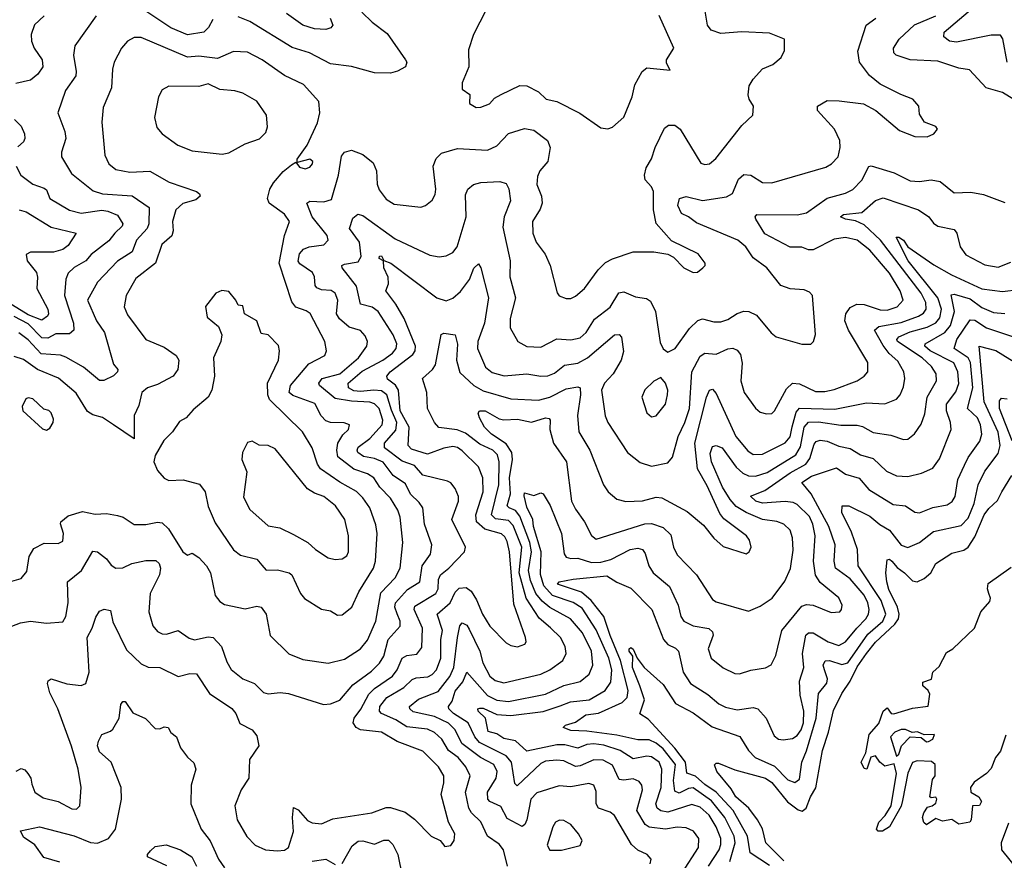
# Model space of a CAD drawing. Extents: x 1308313 to 1441400, y 959662 to 1036319.
# Tile 534 of 656: x 1405719 to 1409982, y 984360 to 987999. Entities that reach past the tile are written whole.
import ezdxf

# ---------------------------------------------------------------- set-up
doc = ezdxf.new("R2010")
doc.units = 0

msp = doc.modelspace()

# ---------------------------------------------------------------- linework, layer by layer
at = {"layer": '0CON10XD'}
for points in [[(1409993.9, 987815), (1409975.5, 987915.5), (1409965, 987931.1), (1409925, 987931.6), (1409775, 987901.5), (1409745, 987906.4), (1409720.9, 987925), (1409722.5, 987945), (1409855, 988057.6)], [(1405635.4, 985354.6), (1405722.7, 985387.3), (1405765, 985394.7), (1405835, 985386.1), (1405905, 985392.5), (1405918.5, 985415), (1405929.2, 985475), (1405926.4, 985565), (1405986.2, 985615), (1406035, 985697.5), (1406055, 985695.6), (1406095, 985665.5), (1406115, 985637.8), (1406135, 985624.6), (1406165, 985626.2), (1406205, 985645.4), (1406265, 985657.1), (1406307.6, 985657.6), (1406322.5, 985645), (1406328.5, 985625), (1406323.9, 985595), (1406312.5, 985572.5), (1406284, 985515), (1406278.2, 985435), (1406294.7, 985375), (1406315, 985350), (1406335, 985340), (1406355, 985338.5), (1406405, 985354.4), (1406452, 985322), (1406475, 985314.7), (1406535, 985326.9), (1406556.9, 985325), (1406592.1, 985285), (1406615, 985219.2), (1406635, 985185.7), (1406685.3, 985145.3), (1406735.7, 985125), (1406775, 985085.6), (1406795, 985080.4), (1406846.1, 985086.1), (1406882.6, 985082.6), (1407033.9, 985033.9), (1407065, 985036.9), (1407105, 985052.5), (1407161, 985119), (1407241.7, 985178.3), (1407277.2, 985212.8), (1407295.8, 985244.2), (1407314.5, 985315.5), (1407366.6, 985373.4), (1407366.8, 985395), (1407353.5, 985426.5), (1407342.5, 985455), (1407346.1, 985475), (1407397.9, 985532.1), (1407450.8, 985565), (1407461, 985635), (1407497.8, 985685), (1407503.7, 985725), (1407471.9, 985815), (1407463.9, 985885), (1407449.1, 985909.1), (1407411.1, 985945), (1407389.4, 985989.4), (1407335.7, 986025.7), (1407292.9, 986083), (1407255, 986098.7), (1407207.5, 986107.5), (1407183.3, 986125), (1407179.7, 986135), (1407185, 986147.8), (1407235, 986185.9), (1407288.8, 986245), (1407291.2, 986265), (1407274.8, 986315), (1407255.4, 986335.4), (1407235, 986343.3), (1407155, 986347.8), (1407085, 986359.6), (1407017.5, 986415), (1407013.8, 986425), (1407028.2, 986445), (1407105, 986465.6), (1407186.3, 986535), (1407222.5, 986585), (1407224.6, 986605), (1407215, 986630), (1407195, 986653.5), (1407145, 986668.4), (1407103.1, 986703.1), (1407090.5, 986725), (1407095.8, 986785), (1407085, 986814.4), (1407066.9, 986826.9), (1407025, 986829.5), (1407005, 986838.5), (1406997.9, 986847.9), (1406995.3, 986885), (1406986.6, 986905), (1406932, 986942), (1406924, 986954), (1406930.3, 986985), (1406947.3, 987005), (1406972, 987015), (1407035.2, 987024.8), (1407053.8, 987045), (1407049.7, 987065), (1406985.7, 987145), (1406961.9, 987205), (1406975, 987213.5), (1407035, 987210), (1407069.3, 987220.7), (1407099.4, 987325), (1407112.2, 987407.8), (1407125, 987425.3), (1407155, 987433.9), (1407205, 987415.5), (1407248.8, 987378.8), (1407263.2, 987345), (1407267.2, 987287.2), (1407275, 987262), (1407305, 987221.4), (1407340.7, 987200.7), (1407455, 987187.1), (1407475.5, 987194.5), (1407505, 987218), (1407518, 987242), (1407520, 987265), (1407508.7, 987365), (1407522.4, 987397.6), (1407545, 987420.5), (1407615, 987441.2), (1407745, 987433.6), (1407785, 987453.1), (1407835, 987506.1), (1407905, 987527.9), (1407945, 987520), (1408004.4, 987475), (1408016.1, 987445), (1408005.3, 987384.7), (1407970.4, 987345), (1407960.2, 987319.8), (1407958.2, 987285), (1407977.5, 987235), (1407981.1, 987205), (1407971.8, 987178.2), (1407938.8, 987125), (1407940.7, 987075), (1407955.3, 987035.3), (1407993.5, 986983.5), (1408015.6, 986935), (1408045.6, 986815.6), (1408055, 986804), (1408085, 986791.2), (1408105, 986792), (1408125, 986801.4), (1408164.3, 986835), (1408223.8, 986916.2), (1408255, 986946.9), (1408285, 986964), (1408375, 986993.8), (1408465, 986993.1), (1408525, 986984), (1408550.3, 986970.3), (1408595, 986924), (1408635, 986904.2), (1408653.9, 986906.1), (1408677.5, 986925), (1408687.5, 986935), (1408687.5, 986945), (1408656.7, 986985), (1408541.1, 987041.1), (1408475, 987116.9), (1408463.8, 987175), (1408463.8, 987255), (1408454.5, 987275), (1408427.7, 987305), (1408424.1, 987325), (1408432.1, 987357.9), (1408455, 987396), (1408470.4, 987445), (1408511.3, 987528.7), (1408528, 987542), (1408555, 987541.5), (1408578.9, 987525), (1408667.7, 987377.7), (1408685, 987371.2), (1408705, 987374), (1408732.5, 987397.5), (1408845, 987540), (1408893.8, 987585), (1408895.7, 987625), (1408877.1, 987655), (1408873.3, 987673.3), (1408877.9, 987712.1), (1408895, 987741.2), (1408935, 987786), (1408980, 987805), (1409016.7, 987835), (1409030, 987865), (1409030, 987915), (1408965, 987940), (1408845, 987945.6), (1408755, 987939.1), (1408713.5, 987953.5), (1408696.8, 987975), (1408687.5, 988035)], [(1405825.3, 988014.7), (1405783.1, 987976.9), (1405768.5, 987935), (1405770, 987905), (1405781.8, 987875), (1405815.4, 987825), (1405819.6, 987795), (1405797.5, 987762.5), (1405765, 987736.9), (1405702.6, 987722.6)], [(1406050, 988015), (1405957.5, 987885), (1405952.1, 987845), (1405963.3, 987775), (1405961.2, 987755), (1405917.6, 987692.4), (1405884.3, 987595), (1405913.6, 987515), (1405918.8, 987485), (1405899.2, 987425), (1405899.1, 987405), (1405942.5, 987332.5), (1406037.6, 987257.6), (1406076.7, 987245), (1406206.1, 987236.1), (1406278.7, 987185), (1406277.4, 987115), (1406270.5, 987095), (1406223.9, 987045), (1406205.5, 986994.5), (1406142.9, 986952.9), (1406055, 986862.5), (1406012.7, 986785), (1406051.6, 986695), (1406085.5, 986645), (1406125, 986507.5), (1406143.8, 986485), (1406142.5, 986475), (1406125, 986456.7), (1406082.5, 986437.5), (1406065, 986437.1), (1405995, 986493.9), (1405918.3, 986538.3), (1405895, 986546.4), (1405812, 986552), (1405755, 986613), (1405715, 986643.5)], [(1406555, 987998.9), (1406535.7, 987964.3), (1406515.7, 987944.3), (1406445, 987933.1), (1406373, 987963), (1406265.6, 988035.6)], [(1407200.9, 988030.9), (1407245, 987988.5), (1407309.6, 987939.6), (1407388.9, 987825), (1407394.4, 987815), (1407389.2, 987795), (1407355, 987775.6), (1407325, 987767.5), (1407255, 987769.1), (1407155, 987796.2), (1407065, 987807.5), (1406974.3, 987855), (1406898.5, 987878.5), (1406715, 987990.7), (1406665, 988011.1)], [(1407063.3, 988005), (1407074.2, 987975), (1407066.6, 987963.4), (1407044.5, 987955.5), (1406995, 987958.7), (1406945.2, 987975.2), (1406874, 988026)], [(1407739.1, 988040.9), (1407684.2, 987935), (1407662.3, 987867.7), (1407664.2, 987795), (1407634.2, 987725), (1407635, 987697.5), (1407667.5, 987675), (1407666.4, 987636.4), (1407695, 987618.8), (1407715, 987620), (1407753.3, 987635), (1407775, 987658.8), (1407803.3, 987675), (1407885, 987714.4), (1407915, 987712.7), (1407965.9, 987685.9), (1407998.8, 987655), (1408045, 987644.4), (1408143.7, 987593.7), (1408235, 987531.2), (1408265, 987526.2)], [(1408265, 987526.2), (1408285, 987533.8), (1408335, 987576.7), (1408371.5, 987665), (1408383, 987717), (1408414.5, 987775), (1408435, 987790), (1408535, 987780), (1408520, 987810), (1408520, 987825), (1408550.8, 987875), (1408487.4, 988017.4)], [(1410023.6, 987653.6), (1409975, 987682.9), (1409903.8, 987703.8), (1409832.1, 987782.1), (1409785, 987788.2), (1409695, 987819.1), (1409575, 987824.7), (1409514.4, 987845), (1409504.5, 987855), (1409502.1, 987875), (1409526.7, 987915), (1409593, 987977), (1409685.6, 988015)], [(1405703.8, 984746.2), (1405725, 984757.8), (1405741.1, 984751.1), (1405754.5, 984735), (1405766.5, 984715), (1405770.7, 984689.3), (1405784.4, 984655), (1405820.9, 984630.9), (1405885, 984614.6), (1405945, 984582.2), (1405965, 984580.6), (1405979.4, 984595), (1405984.5, 984675), (1405971.5, 984755), (1405943.8, 984853.8), (1405883.9, 985015), (1405849.1, 985085), (1405839.2, 985125), (1405842.7, 985137.3), (1405855, 985146), (1405923.1, 985123.1), (1405985, 985116.5), (1406004.6, 985125.4), (1406020.3, 985175), (1406011.6, 985325), (1406032.7, 985365), (1406047.9, 985412.1), (1406065, 985438.5), (1406085, 985447.3), (1406111.7, 985441.7), (1406121.8, 985391.8), (1406180.7, 985270.7), (1406245, 985210.4), (1406275.3, 985195.3), (1406325, 985194.6), (1406405, 985155.7), (1406455, 985168.8), (1406485, 985166.5), (1406541.3, 985081.3), (1406637.2, 985017.2), (1406654.6, 984995), (1406672.2, 984952.2), (1406725, 984924.6), (1406745, 984898.7), (1406754.1, 984855), (1406714.3, 984795.7), (1406710.4, 984715), (1406677.8, 984665), (1406650.8, 984595), (1406660, 984535), (1406702.3, 984462.3), (1406738.6, 984425), (1406783.3, 984405), (1406835, 984400.8), (1406865, 984403.6), (1406883.3, 984415), (1406904.3, 984485), (1406899.4, 984545), (1406905, 984588.8), (1406925, 984579.1), (1406965, 984531.8), (1406985, 984522.2), (1407025, 984518.5), (1407075, 984539.2), (1407244, 984566), (1407305, 984587.9), (1407325, 984589.2), (1407388.3, 984568.3), (1407428.5, 984538.5), (1407500, 984465), (1407540, 984445), (1407559.3, 984419.3), (1407585, 984423.3), (1407600, 984445), (1407602.5, 984475), (1407575.5, 984525), (1407543.5, 984645), (1407554.6, 984695), (1407554.6, 984725), (1407531.5, 984765), (1407465, 984832.7), (1407353.4, 984873.5), (1407285, 984914.7), (1407194.5, 984925), (1407176, 984935), (1407162.4, 984955), (1407167.2, 984975), (1407196, 985014), (1407230.9, 985079.1), (1407255.8, 985104.2), (1407333, 985157), (1407353.3, 985185), (1407375.4, 985235), (1407395, 985246.5), (1407438.4, 985251.6), (1407459.6, 985280.4), (1407463.5, 985365), (1407426.9, 985445), (1407429.6, 985460.4), (1407520.3, 985515), (1407530.2, 985535), (1407532.6, 985575), (1407540.3, 985595), (1407577.5, 985625), (1407644.2, 985695), (1407649.2, 985715), (1407590, 985835), (1407619.1, 985915), (1407618.2, 985935), (1407605, 985969.2), (1407585, 985993.3), (1407570.9, 986000.9), (1407465, 986026.5), (1407428.3, 986068.3), (1407375, 986088.1), (1407298.9, 986145), (1407298.9, 986165), (1407348, 986222), (1407352.1, 986255), (1407328.5, 986308.5), (1407309, 986375), (1407285, 986392.4), (1407252.5, 986395), (1407195, 986389.2), (1407165, 986392.6), (1407142.5, 986405), (1407141.6, 986425), (1407202.3, 986477.7), (1407291.3, 986525), (1407333.3, 986555), (1407348.6, 986575), (1407351.4, 986595), (1407335.7, 986635), (1407271.4, 986735), (1407245, 986753.9), (1407195, 986767.5), (1407177.8, 986845), (1407115.6, 986925), (1407114.3, 986935), (1407125, 986940.9), (1407185, 986950.7), (1407197, 986973), (1407190, 987035), (1407147.5, 987095), (1407160.8, 987139.2), (1407183.2, 987156.8), (1407205, 987151.5), (1407345, 987050), (1407495, 986979.5), (1407535, 986972.2), (1407565, 986976.9), (1407595, 986990.6), (1407613.6, 987015), (1407651.5, 987145), (1407649.5, 987240.5), (1407658.6, 987265), (1407684.2, 987285), (1407715, 987294.4), (1407798.2, 987298.2), (1407825, 987290), (1407837, 987267), (1407844.1, 987215), (1407816.3, 987145), (1407811, 987101), (1407842.9, 986955), (1407840.9, 986885), (1407865.4, 986795), (1407842.7, 986705), (1407842.5, 986665), (1407875.4, 986605.4), (1407914.1, 986584.1), (1407975, 986581.2), (1408045, 986616.6), (1408105, 986613.5), (1408145, 986621.6), (1408171.6, 986645), (1408207.3, 986702.7), (1408275, 986754.6), (1408313.7, 986816.3), (1408335, 986820.9), (1408385, 986799.6), (1408432.3, 986792.3), (1408449.7, 986779.8), (1408471.8, 986735), (1408491.7, 986601.7), (1408505, 986573.3), (1408525, 986558.8), (1408557.1, 986575), (1408618.7, 986661.3), (1408655, 986696.9), (1408675, 986703.3), (1408725, 986691.1), (1408755, 986690.8), (1408785, 986701.2), (1408825, 986727.1), (1408855, 986736.4), (1408875.3, 986735.3), (1408909.1, 986719.1), (1408973.3, 986643.3), (1408995, 986625.7), (1409106.1, 986593.9), (1409145, 986593.8), (1409156.2, 986605), (1409164.1, 986635.9), (1409152, 986805), (1409138.7, 986818.7), (1409115, 986829.2), (1409055, 986833.3), (1409015, 986847.5), (1408954.5, 986925), (1408895, 986968.5), (1408862.9, 987015), (1408828.5, 987045), (1408649.3, 987119.3), (1408615.3, 987145.3), (1408585, 987159.5), (1408567.9, 987195), (1408575.5, 987224.5), (1408605, 987233.8), (1408675, 987216.5), (1408778.7, 987231.3), (1408805, 987246.2), (1408831, 987309), (1408855, 987329.1), (1408885, 987325.5), (1408935, 987294.6), (1408975, 987292.5), (1409209.2, 987360.8), (1409234.2, 987375), (1409263.1, 987405), (1409271.5, 987445), (1409270, 987475), (1409246.5, 987525), (1409173.3, 987605), (1409174, 987625), (1409215, 987649.5), (1409267.6, 987647.6), (1409372.5, 987635), (1409426, 987605), (1409528.3, 987518.3), (1409595, 987492.5), (1409648.8, 987491.2), (1409677.5, 987505), (1409692.5, 987525), (1409685, 987536.2), (1409636.7, 987555), (1409615, 987590), (1409612.5, 987625), (1409586.2, 987655), (1409534.4, 987674.4), (1409445, 987720), (1409397.8, 987757.8), (1409354.6, 987815), (1409347.9, 987862.1), (1409384.6, 987975.4), (1409425.8, 988005)], [(1407195, 985274.6), (1407225, 985313.3), (1407260.8, 985395), (1407282.5, 985517.5), (1407345, 985582), (1407366.9, 985625), (1407378.4, 985735), (1407365.8, 985845), (1407356.4, 985875), (1407325, 985927.5), (1407278.1, 985975), (1407252, 986015), (1407225, 986032.7), (1407165, 986053.1), (1407096.9, 986106.9), (1407091.5, 986135), (1407095.8, 986165), (1407118.5, 986201.5), (1407142.9, 986225), (1407146.7, 986245), (1407123.4, 986253.4), (1407065, 986254.6), (1407045, 986261.8), (1407024.2, 986284.2), (1406996.8, 986336.8), (1406901.2, 986371.2), (1406886.1, 986385), (1406891.4, 986415), (1406971, 986509), (1407040, 986545), (1407047.3, 986565), (1407040, 986605), (1406976.2, 986726.2), (1406958.8, 986738.8), (1406914.3, 986754.3), (1406897.8, 986777.8), (1406842.6, 986945), (1406866.1, 987063.9), (1406887.3, 987125), (1406865, 987157.1), (1406799.6, 987205), (1406792.4, 987225), (1406801.7, 987265), (1406817.7, 987292.3), (1406858.9, 987341.1), (1406895, 987370.8), (1406915, 987382.5), (1406930.9, 987360.9), (1406955, 987352.7), (1406975, 987360), (1406986.9, 987375), (1406988.1, 987385), (1406975, 987394.4), (1406920, 987380), (1406920.8, 987395), (1406963.8, 987456.2), (1407008.2, 987551.8), (1407018.5, 987595), (1407014.3, 987645), (1406948.1, 987718.1), (1406865, 987757.7), (1406769.4, 987825), (1406705, 987857.7), (1406645, 987860.4), (1406575, 987830), (1406495, 987841.1), (1406445, 987837.1), (1406245, 987921.2), (1406215, 987922.2), (1406185, 987905.7), (1406159.4, 987875), (1406127.8, 987815), (1406120.5, 987785), (1406116, 987704), (1406080.8, 987619.2), (1406074.6, 987555), (1406087.1, 987412.9), (1406104.4, 987375), (1406135, 987350.8), (1406195, 987338.2), (1406282.5, 987342.5), (1406365.7, 987295.7), (1406485, 987255.6), (1406498, 987245), (1406500, 987235), (1406481.7, 987218.3), (1406425, 987202.5), (1406395, 987175.6), (1406380, 987125), (1406382.9, 987085), (1406377.5, 987062.5), (1406334, 987025), (1406307.3, 986945), (1406222, 986878), (1406180.4, 986805), (1406171.8, 986755), (1406185, 986721.4), (1406264.7, 986614.7), (1406345, 986580.6), (1406396.5, 986545), (1406407.7, 986525), (1406403.9, 986485), (1406383.1, 986455), (1406315, 986418.8), (1406272.5, 986405), (1406247.5, 986385), (1406235, 986328.8), (1406214.2, 986285), (1406215, 986183.8), (1406125.3, 986245.2), (1406076.8, 986276.8), (1406035, 986288.9), (1406012.5, 986302.5), (1405962.7, 986382.7), (1405886.9, 986446.9), (1405796.4, 986485), (1405735, 986527.1), (1405695, 986540.3)], [(1406595, 987416.7), (1406625, 987421.9), (1406695, 987460.6), (1406757.4, 987482.6), (1406785, 987510), (1406791.4, 987535), (1406786.9, 987585), (1406745, 987645.7), (1406685, 987681.1), (1406650.7, 987690.7), (1406585, 987696.2), (1406535, 987720.4), (1406495, 987708.8), (1406365, 987711.4), (1406336, 987695), (1406320, 987665), (1406302.9, 987575), (1406312.1, 987532.1), (1406335, 987504), (1406404, 987455), (1406465, 987430.5), (1406595, 987416.7)], [(1405696.9, 987566.9), (1405725, 987537.5), (1405740, 987505), (1405741.2, 987485), (1405735, 987470), (1405711.2, 987448.8)], [(1405704, 987365), (1405723.3, 987325), (1405775, 987286.2), (1405825, 987270), (1405835, 987262.5), (1405848.8, 987225), (1405934.8, 987174.8), (1405985, 987160.7), (1406075, 987173.8), (1406100.5, 987170.5), (1406142.3, 987152.3), (1406164.7, 987115), (1406162.3, 987105), (1406130, 987075), (1406105, 987040.8), (1406028.4, 986981.6), (1406005, 986954.7), (1405954.2, 986925.8), (1405928.7, 986901.3), (1405919, 986875), (1405912.8, 986805), (1405952, 986685), (1405952.5, 986655), (1405935, 986638.2), (1405875, 986639.5), (1405839.9, 986620.1), (1405815, 986621.7), (1405755, 986681.9), (1405694.3, 986714.3)], [(1407347.9, 984967.9), (1407285, 984995.4), (1407276.1, 985005), (1407278.4, 985025), (1407309.2, 985065), (1407381.6, 985108.4), (1407417.7, 985142.3), (1407435, 985149.8), (1407486.5, 985153.5), (1407505, 985163.7), (1407523.3, 985185), (1407542, 985235), (1407542.3, 985315), (1407549.8, 985355), (1407525.9, 985425), (1407582.2, 985475), (1407605, 985520.9), (1407622.2, 985537.8), (1407651.5, 985541.5), (1407673.3, 985525), (1407696.9, 985486.9), (1407722.2, 985425), (1407755, 985373.5), (1407825, 985301.9), (1407845, 985289.4), (1407874.5, 985284.5), (1407905.8, 985295), (1407911.4, 985305), (1407909.5, 985325), (1407858.4, 985468.4), (1407840, 985695), (1407829.3, 985739.3), (1407819.8, 985759.8), (1407805, 985773.5), (1407733, 985793), (1407696.2, 985825), (1407693.5, 985855), (1407725.2, 985954.8), (1407724.7, 986015), (1407705, 986062.7), (1407635, 986132.7), (1407615, 986146.5), (1407595, 986150.8), (1407555, 986144.2), (1407485, 986118.3), (1407415, 986139.3), (1407401, 986155), (1407405.1, 986235), (1407365.7, 986305), (1407359.1, 986395), (1407346.1, 986416.1), (1407311.9, 986441.9), (1407308.9, 986455), (1407322.4, 986475), (1407420.8, 986549.2), (1407431.2, 986565), (1407433.1, 986585), (1407383, 986705), (1407347.1, 986767.1), (1407304.4, 986825), (1407316.4, 986855), (1407313.7, 986883.7), (1407294.8, 986925), (1407294.4, 986954.4), (1407274.7, 986965), (1407276.2, 986975), (1407285, 986976.9), (1407296, 986956), (1407325.2, 986945.2), (1407525, 986794.1), (1407565, 986781.4), (1407595, 986792.8), (1407627.2, 986822.8), (1407666, 986874), (1407685, 986922.9), (1407705, 986941.4), (1407716.2, 986925), (1407748.8, 986795), (1407731.1, 986685), (1407702.9, 986605), (1407700.9, 986575), (1407736.2, 986495), (1407765, 986471.3), (1407816.9, 986456.9), (1407915, 986465.8), (1407975, 986455.9), (1408005, 986457.1), (1408035, 986468.4), (1408077.1, 986502.9), (1408135, 986511.6), (1408177.5, 986535), (1408295, 986634.4), (1408315, 986635.7), (1408324, 986625), (1408332.7, 986562.7), (1408323.7, 986525), (1408288.1, 986465), (1408251.2, 986425), (1408237.6, 986395), (1408254.2, 986284.2), (1408265, 986254.4), (1408350, 986125), (1408405, 986082.2), (1408455, 986066.7), (1408525, 986080.5), (1408545.5, 986105), (1408569.5, 986195), (1408598.4, 986255), (1408618.4, 986315), (1408629.6, 986475), (1408665, 986541.5), (1408685, 986554.5), (1408735, 986551.3), (1408785, 986573.8), (1408806.9, 986576.9), (1408825, 986568.1), (1408839.2, 986549.1), (1408847.7, 986512.3), (1408841.8, 986435), (1408856.4, 986385), (1408905, 986317.1), (1408925, 986300), (1408952.1, 986292.1), (1408975, 986294.4), (1408987.1, 986305), (1409039.7, 986400.3), (1409065, 986425.4), (1409095, 986422), (1409165, 986389.5), (1409205, 986388.9), (1409245, 986397.5), (1409344.7, 986435.3), (1409375.6, 986455), (1409391.5, 986475), (1409390.8, 986515), (1409308.1, 986655), (1409291.6, 986695), (1409295.3, 986725), (1409315, 986752.7), (1409343.2, 986766.8), (1409375, 986765.8), (1409445, 986742.6), (1409475, 986740.9), (1409518.5, 986755), (1409543.8, 986785), (1409531.4, 986825), (1409485, 986901.2), (1409400.5, 987000.5), (1409345, 987044.7), (1409295, 987055.2), (1409245, 987048.6), (1409155, 987001.8), (1409135, 987002.3), (1409105, 987013.8), (1409055, 987013.6), (1408945, 987071.1), (1408906, 987135), (1408903.8, 987145), (1408910, 987155), (1409085, 987154.1), (1409125, 987162.5), (1409215, 987226.6), (1409295, 987248.4), (1409325.9, 987264.1), (1409365, 987304.7), (1409395, 987363.1), (1409405, 987365.5), (1409505.7, 987335.7), (1409575, 987301.1), (1409615, 987298.2), (1409665.3, 987305.3), (1409705, 987297.9), (1409765, 987248.8), (1409837.7, 987252.3), (1409892, 987242), (1409985, 987208)], [(1407714.6, 984804.6), (1407632.8, 984865), (1407604.1, 984925), (1407575, 984953.5), (1407515, 984982), (1407423.2, 985003.2), (1407407.5, 985015), (1407407.3, 985025), (1407445, 985056.9), (1407530.1, 985089.9), (1407581.7, 985155), (1407598.8, 985195), (1407614.5, 985325), (1407625.3, 985374.7), (1407635, 985387.5), (1407655, 985377.5), (1407665, 985360.9), (1407711.3, 985265), (1407724.2, 985214.2), (1407755, 985156.4), (1407777.8, 985137.8), (1407815, 985128.4), (1407975, 985165.9), (1408014.4, 985185), (1408070.9, 985225), (1408085.4, 985255), (1408081.3, 985285), (1408060, 985325), (1408016.7, 985366.7), (1407967.5, 985407.5), (1407912.3, 985495), (1407881.8, 985605), (1407892.7, 985715), (1407855, 985808.6), (1407835, 985831.3), (1407778.5, 985838.5), (1407762.4, 985855), (1407794.1, 985985), (1407794.5, 986084.5), (1407787.4, 986115), (1407767.3, 986135), (1407711, 986161), (1407648.9, 986208.9), (1407612.7, 986222.7), (1407533.3, 986233.3), (1407515.4, 986255), (1407484.4, 986315), (1407481.5, 986385), (1407462.5, 986445), (1407505.8, 986484.2), (1407519.7, 986505), (1407544, 986636), (1407555, 986641.5), (1407605, 986633.8), (1407614.2, 986594.2), (1407610.7, 986525), (1407625, 986471.8), (1407685.8, 986415), (1407725, 986391.5), (1407845, 986357.5), (1407965, 986351.3), (1408015, 986365.2), (1408085, 986401.1), (1408135, 986410), (1408145, 986405.7), (1408147.5, 986375), (1408134.7, 986285), (1408139.7, 986215), (1408187.8, 986135), (1408246.5, 985985), (1408266.9, 985955), (1408305, 985923.3), (1408342.7, 985912.7), (1408415, 985916.5), (1408475, 985931.9), (1408499.2, 985929.2), (1408609.4, 985869.4), (1408680.4, 985810.4), (1408724.2, 985755), (1408765, 985718.6), (1408865, 985686), (1408878, 985695), (1408885.6, 985715), (1408879.4, 985745), (1408865.6, 985765), (1408768.3, 985838.3), (1408750.5, 985860.5), (1408695, 985981.1), (1408653.1, 986055), (1408642.3, 986165), (1408692.2, 986365), (1408705, 986394.3), (1408718.9, 986398.9), (1408735, 986380), (1408820, 986195), (1408872.3, 986132.3), (1408895, 986116.8), (1408935, 986118.1), (1409033.7, 986166.3), (1409055, 986192.3), (1409063.4, 986236.6), (1409080.7, 986299.3), (1409095, 986316.6), (1409247.7, 986312.3), (1409385, 986339.8), (1409465, 986335.4), (1409515, 986356.7), (1409530.9, 986375), (1409545, 986408.8), (1409551.1, 986445), (1409546.8, 986475), (1409520.8, 986520.8), (1409484, 986554), (1409458, 986588), (1409419.7, 986655), (1409439.5, 986670.5), (1409535, 986688.2), (1409611.2, 986715), (1409632.3, 986727.7), (1409644.3, 986745), (1409642.1, 986775), (1409621.6, 986815), (1409445.5, 987045), (1409375, 987110), (1409337.7, 987127.7), (1409294.2, 987135), (1409273.1, 987145), (1409285.8, 987155), (1409365, 987164.1), (1409425, 987216.2), (1409457.3, 987227.3), (1409610, 987175), (1409655, 987145.5), (1409675, 987118.5), (1409695, 987104.6), (1409765, 987090), (1409777.3, 987075), (1409791.3, 987015), (1409815, 986980.7), (1409897.4, 986937.4), (1409955, 986927.9), (1410011, 986949)], [(1405716.7, 987175), (1405747.4, 987167.4), (1405855, 987100), (1405964, 987075), (1405928.8, 987021.2), (1405905, 987004), (1405865, 986991.9), (1405765, 986991.7), (1405747.1, 986982.9), (1405751.2, 986955), (1405791.3, 986905), (1405796.2, 986883.8), (1405793.5, 986835), (1405840, 986745), (1405844.2, 986725.8), (1405839.4, 986715), (1405815, 986697.3), (1405755, 986721.2), (1405669.3, 986775)], [(1408586.9, 984305), (1408658.4, 984415), (1408658.9, 984455), (1408636.6, 984486.6), (1408605, 984501.1), (1408565, 984503.8), (1408515, 984495.2), (1408445, 984503.9), (1408427.3, 984515), (1408391, 984575), (1408416.2, 984665), (1408413.2, 984685), (1408401.6, 984701.6), (1408375, 984712.4), (1408335, 984706.2), (1408315, 984710.4), (1408285, 984772.4), (1408245, 984793.3), (1408205, 984794.8), (1408145, 984769), (1408125, 984766.5), (1408075, 984791.1), (1408045, 984793.9), (1407995, 984788.5), (1407975, 984779.2), (1407872.2, 984682.2), (1407862.3, 984692.3), (1407848.1, 984785), (1407825, 984812.2), (1407710.1, 984870.1), (1407689.2, 984895), (1407660.8, 984955), (1407597.2, 984995), (1407577.1, 985015), (1407576.1, 985025), (1407591.2, 985048.8), (1407605, 985091.5), (1407638.1, 985131.9), (1407655, 985174.2), (1407745, 985073.6), (1407785, 985052.9), (1407835, 985047.3), (1407995, 985079), (1408075, 985116.5), (1408145, 985133.2), (1408184.6, 985165), (1408200.5, 985205), (1408195.2, 985265), (1408155.7, 985345), (1408103.4, 985405), (1408013.7, 985453.7), (1407981.3, 985481.3), (1407954.2, 985514.2), (1407930.5, 985570.5), (1407921.9, 985615), (1407934.5, 985695), (1407927.5, 985735), (1407885, 985849.3), (1407865, 985873.5), (1407837.7, 985885), (1407830.2, 985895), (1407843.5, 985946.5), (1407839.8, 986015), (1407852.1, 986095), (1407850.3, 986125), (1407825, 986163.2), (1407762.2, 986205), (1407730.8, 986235), (1407709.1, 986275), (1407704.4, 986295), (1407709.2, 986305), (1407735, 986305.2), (1407795, 986271.2), (1407815, 986265.9), (1407875, 986269), (1407935, 986256.9), (1407995, 986275.3), (1408011.7, 986271.7), (1408016.4, 986265), (1408014.5, 986225), (1408029.6, 986165), (1408085.8, 986085), (1408108.8, 985915), (1408125, 985880), (1408164.6, 985825), (1408195, 985766), (1408215, 985749.4), (1408426.2, 985816.2), (1408455, 985817.7), (1408505, 985800), (1408538.5, 985768.5), (1408549.2, 985715), (1408565, 985681.9), (1408650, 985595), (1408718.8, 985488.8), (1408735, 985478.2), (1408875, 985438.1), (1408925, 985460), (1408977.1, 985495), (1409032, 985568), (1409056.9, 985623.1), (1409068, 985702), (1409065.7, 985755.7), (1409055, 985789.4), (1409028.1, 985815), (1408997.1, 985827.1), (1408935, 985835.2), (1408864.9, 985864.9), (1408821.5, 985891.5), (1408795, 985921.1), (1408761.5, 985975), (1408713.9, 986085), (1408709.1, 986120.9), (1408719.2, 986150.8), (1408735, 986155.9), (1408760.9, 986145), (1408821.3, 986061.3), (1408850.3, 986035), (1408875, 986024.5), (1408905, 986022.3), (1408955, 986038.5), (1409079.6, 986115), (1409099.7, 986150.3), (1409115, 986235.4), (1409135, 986257), (1409178.2, 986258.2), (1409275, 986242.8), (1409345, 986243.8), (1409367.8, 986237.8), (1409415, 986211.2), (1409490.9, 986200.9), (1409545, 986181.5), (1409565, 986183.1), (1409594, 986206), (1409622, 986248), (1409637.6, 986292.4), (1409647.8, 986365), (1409688, 986435), (1409687.1, 986465), (1409667.1, 986497.1), (1409626.2, 986535), (1409519, 986605), (1409516.7, 986615), (1409525, 986625.5), (1409575, 986648.1), (1409648.1, 986668.1), (1409685, 986686.6), (1409702.5, 986707.5), (1409709.6, 986745), (1409694.5, 986795), (1409566.1, 986955), (1409513.3, 987056.7), (1409525, 987057.1), (1409545, 987044), (1409564.2, 987015), (1409676.9, 986936.9), (1409753.8, 986893.8), (1409885, 986833.4), (1409975, 986822.5), (1410045, 986831.4)], [(1407095, 985421.4), (1407115, 985422.9), (1407157.5, 985455), (1407187.8, 985522.2), (1407251.3, 985625), (1407259.2, 985655), (1407266.2, 985775), (1407261.5, 985811.5), (1407235.2, 985885.2), (1407205, 985928.5), (1407176.5, 985956.5), (1407105, 985996.7), (1407021.6, 986055), (1407008.4, 986075), (1406985.6, 986145.6), (1406943.2, 986215), (1406800.3, 986355), (1406792.7, 986375), (1406791.1, 986425), (1406839.6, 986525), (1406843.6, 986565), (1406838.8, 986588.8), (1406795, 986634.2), (1406765, 986640), (1406745.3, 986695.3), (1406692.5, 986725), (1406685, 986760), (1406665, 986762.5), (1406654, 986784), (1406625, 986822.5), (1406593.9, 986826.1), (1406567.5, 986815), (1406523, 986757), (1406530.8, 986710.8), (1406580.3, 986670.3), (1406594.2, 986635), (1406590, 986605), (1406557.5, 986535), (1406562.7, 986455), (1406550.6, 986395), (1406535, 986364.5), (1406470, 986310), (1406440, 986275), (1406410.9, 986259.1), (1406380.6, 986215), (1406342.5, 986177.5), (1406305, 986112.9), (1406299, 986085), (1406315, 986047.5), (1406345, 986013.9), (1406365, 986004.6), (1406426.9, 986006.9), (1406497.6, 985987.6), (1406521.6, 985955), (1406535, 985892), (1406565, 985821.4), (1406645, 985704.3), (1406675, 985680.9), (1406745, 985662.9), (1406767.8, 985637.8), (1406785.3, 985615.3), (1406835, 985617.2), (1406885, 985604.6), (1406896.6, 985595), (1406934.2, 985514.2), (1406952.7, 985492.7), (1407025, 985447.1), (1407065, 985440), (1407095, 985421.4)], [(1408105, 985666.7), (1408135, 985668.1), (1408195, 985649.2), (1408235, 985650.8), (1408278.5, 985661.5), (1408362.5, 985705), (1408395, 985710.6), (1408415.8, 985705.8), (1408427.6, 985687.6), (1408442.8, 985635), (1408461.8, 985605), (1408532, 985545), (1408569.7, 985465), (1408582, 985415), (1408595, 985395.5), (1408634.4, 985374.4), (1408702.9, 985362.9), (1408718.5, 985348.5), (1408721.2, 985335), (1408699.2, 985275), (1408712.5, 985235), (1408765, 985192.5), (1408815, 985168.5), (1408835, 985166.7), (1408885, 985182.7), (1408947.6, 985192.4), (1408973.3, 985206.7), (1408993.1, 985246.9), (1409019.3, 985355), (1409105, 985460.4), (1409125, 985467.8), (1409154.2, 985464.2), (1409232.3, 985432.3), (1409270, 985435), (1409277.8, 985445), (1409280, 985465), (1409265, 985496.7), (1409185, 985562.9), (1409164.8, 985594.8), (1409156.6, 985655), (1409163.5, 985765), (1409153.4, 985815), (1409138.2, 985848.2), (1409085, 985900), (1409068.3, 985908.3), (1409033.2, 985913.2), (1408935, 985905.6), (1408906.5, 985915), (1408883.4, 985936.6), (1408945, 985961), (1409055, 986037.6), (1409122.6, 986075), (1409140.8, 986099.2), (1409158.5, 986161.5), (1409167.6, 986172.4), (1409185, 986178.6), (1409215, 986174.7), (1409265, 986153), (1409315, 986142.1), (1409359.4, 986115), (1409415, 986098.6), (1409472.2, 986045), (1409515, 986024.1), (1409565, 986021.8), (1409624, 986035), (1409672, 986058), (1409702, 986098), (1409751.8, 986225), (1409748.7, 986255), (1409731.6, 986305), (1409732.5, 986335), (1409771.7, 986388.3), (1409785.7, 986424.3), (1409781.1, 986475), (1409763.2, 986513.2), (1409661, 986565), (1409637.8, 986585), (1409639.1, 986595), (1409725, 986644.4), (1409749.4, 986675), (1409766.4, 986735), (1409752.3, 986807.7), (1409765, 986810.6), (1409835, 986790.3), (1409885, 986753.3), (1409935, 986731.7), (1409985, 986727)], [(1408455.4, 985445), (1408506.1, 985315), (1408525, 985293.8), (1408558.3, 985278.3), (1408570.8, 985265), (1408592.2, 985175), (1408623.6, 985125), (1408698.2, 985078.2), (1408746.6, 985036.6), (1408775, 985022.4), (1408825, 985011.4), (1408895, 985021.3), (1408915.2, 985015.2), (1408951.5, 984975), (1408985, 984899.2), (1409005, 984884.4), (1409025, 984881.1), (1409065, 984887.3), (1409085, 984899.5), (1409102.8, 984925), (1409113.2, 984955), (1409114.7, 985005), (1409097.6, 985075), (1409095.2, 985134.8), (1409114.1, 985195), (1409109, 985255), (1409123.4, 985335), (1409135, 985344.6), (1409155, 985344.2), (1409220, 985305), (1409265, 985290.2), (1409295, 985305.8), (1409344, 985365), (1409382.5, 985405), (1409393.9, 985425), (1409397.3, 985445), (1409391.9, 985475), (1409375, 985507.4), (1409315, 985578.4), (1409251.2, 985625), (1409244.8, 985655), (1409250.2, 985725), (1409222.7, 985805), (1409146.5, 985946.5), (1409105.6, 985995), (1409147.8, 986022.2), (1409255, 986058.9), (1409295, 986031.3), (1409354.3, 986014.3), (1409395.5, 985965), (1409500.4, 985900.4), (1409555, 985893.8), (1409595, 985866.2), (1409615, 985864.1), (1409672.2, 985887.8), (1409735, 985899.2), (1409757, 985913), (1409768.9, 985935), (1409781.2, 986008.8), (1409809.8, 986069.8), (1409825.9, 986104.1), (1409876, 986174), (1409884.7, 986205), (1409878.5, 986245), (1409866.7, 986275), (1409822.4, 986315), (1409845.6, 986404.4), (1409835.1, 986515.1), (1409825, 986535.2), (1409765.2, 986575), (1409776.8, 986615), (1409835, 986699.4), (1409855, 986698.5), (1409905, 986665.2), (1410035, 986621.3)], [(1408965, 984338), (1408882.2, 984392.2), (1408869.7, 984465), (1408808.3, 984575), (1408734.9, 984654.9), (1408685, 984687.4), (1408645, 984724.3), (1408607, 984737), (1408601.6, 984785), (1408555.8, 984845.8), (1408440.7, 984970.7), (1408403.3, 984993.3), (1408424.4, 985055), (1408404.7, 985114.7), (1408372.1, 985195), (1408373.3, 985243.3), (1408357.8, 985265), (1408357.5, 985275), (1408365, 985281.4), (1408375, 985273.8), (1408392, 985235), (1408422.9, 985195), (1408505, 985121.1), (1408558.4, 985038.4), (1408635, 984998.4), (1408717, 984937), (1408836.5, 984896.5), (1408874.2, 984835), (1408903.4, 984805), (1408987.3, 984767.3), (1409045, 984708.2), (1409075, 984697.3), (1409095, 984710.8), (1409104.8, 984785), (1409126.2, 984833.8), (1409168.1, 984975), (1409177.5, 985082.5), (1409213.8, 985126.2), (1409216.3, 985145), (1409203.8, 985183.8), (1409198.3, 985205), (1409206.6, 985223.4), (1409225, 985224.4), (1409278.1, 985208.1), (1409305, 985215.2), (1409391.8, 985338.2), (1409456.7, 985395), (1409468.6, 985425), (1409448.6, 985485), (1409348.8, 985635), (1409345.8, 985705), (1409320.6, 985780.6), (1409278.5, 985865), (1409280, 985895), (1409309.2, 985895), (1409399.4, 985849.4), (1409443.4, 985813.4), (1409485, 985789.3), (1409535, 985724.7), (1409564, 985714), (1409615, 985735.8), (1409675, 985783.5), (1409795, 985808.7), (1409825, 985841.1), (1409851.2, 985905), (1409869.5, 985985), (1409897.4, 986045), (1409955, 986120.4), (1409964.8, 986155.2), (1409955, 986212.7), (1409894.5, 986345), (1409873.8, 986585), (1409945, 986567.1), (1410055, 986498.2)], [(1408455, 986280), (1408475, 986283.8), (1408515, 986333.8), (1408524.4, 986375), (1408525.4, 986395.4), (1408515.5, 986425.5), (1408495, 986450), (1408465, 986433.8), (1408425, 986396), (1408413.1, 986365), (1408435, 986296.7), (1408455, 986280)], [(1405835, 986221.2), (1405848.8, 986231.2), (1405863.8, 986255), (1405865, 986270), (1405855, 986297.5), (1405845, 986306.7), (1405822.7, 986312.7), (1405775, 986357.5), (1405755, 986362.5), (1405745, 986358), (1405730, 986325), (1405732.5, 986305), (1405817.7, 986227.7), (1405835, 986221.2)], [(1410016.5, 986175), (1409961.7, 986315), (1409961.5, 986348.5), (1409970.3, 986359.7), (1409995, 986356.9)], [(1407085, 985661.5), (1407115, 985664.5), (1407135, 985677.5), (1407142.5, 985695), (1407142.5, 985765), (1407126.9, 985835), (1407086.4, 985895), (1407035.6, 985935), (1406995, 985949.3), (1406965, 985968.5), (1406825, 986141.1), (1406795.3, 986155.3), (1406755, 986156.2), (1406725, 986174.2), (1406705, 986168.8), (1406683.8, 986125), (1406680, 986095), (1406701.8, 986041.8), (1406687.9, 985932.1), (1406715, 985878.6), (1406795, 985807.1), (1406845, 985799.4), (1406905, 985770.5), (1406966, 985735), (1406999.2, 985705), (1407055, 985669.4), (1407085, 985661.5)], [(1409028.1, 984358.1), (1408949.2, 984435), (1408935.5, 984495.5), (1408914.2, 984535), (1408875.7, 984585), (1408820.2, 984635), (1408799.9, 984669.9), (1408737.7, 984745), (1408726.9, 984773.1), (1408735, 984780.6), (1408745, 984780), (1408815, 984752), (1408947.8, 984715), (1408975, 984696.6), (1409043.1, 984613.1), (1409089.1, 984579.1), (1409106.9, 984573.1), (1409124.5, 984585.5), (1409142.5, 984635), (1409165.8, 984674.2), (1409195, 984835.7), (1409221.5, 984915), (1409242.1, 985007.9), (1409278.1, 985081.9), (1409314.5, 985135), (1409345, 985197.5), (1409386, 985255), (1409425, 985304.1), (1409508.6, 985381.4), (1409524.5, 985405), (1409527.2, 985425), (1409520.4, 985455), (1409482.3, 985532.3), (1409473, 985565), (1409468.8, 985605), (1409475, 985660.8), (1409485, 985663.1), (1409495, 985655.5), (1409517.6, 985627.6), (1409550, 985605), (1409585, 985569.4), (1409605, 985565.8), (1409635, 985579.2), (1409664, 985605), (1409685.8, 985645), (1409755, 985689.2), (1409807, 985703), (1409825, 985716.1), (1409855, 985760), (1409895.7, 985855), (1409915, 985882.8), (1409952.2, 985917.8), (1409972, 985955), (1410015.4, 986025)], [(1408701.3, 984335), (1408747.6, 984405), (1408755, 984428.8), (1408754.5, 984455), (1408734.4, 984505), (1408703.5, 984555), (1408665, 984589.8), (1408628.8, 984601.2), (1408525, 984568.7), (1408494.3, 984574.3), (1408478.4, 984585), (1408473.5, 984605), (1408495.7, 984675), (1408499.6, 984755), (1408488.1, 984785), (1408455, 984808), (1408435, 984810.9), (1408375, 984798.9), (1408318.2, 984835), (1408248.2, 984858.2), (1408205, 984864.3), (1408175, 984861.9), (1408135, 984845.9), (1408079.1, 984859.1), (1408045, 984860), (1407915, 984832.9), (1407865, 984876.9), (1407815, 984886.9), (1407785, 984907.5), (1407746.8, 984916.8), (1407735.2, 984975.2), (1407703.6, 985005), (1407702.9, 985015), (1407711.1, 985018.9), (1407725, 985018), (1407785, 984991), (1407845, 984986.1), (1407985, 985004.1), (1408058.7, 985028.7), (1408103.6, 985046.4), (1408184.4, 985055), (1408253.8, 985095), (1408278.7, 985131.3), (1408282.5, 985185), (1408269.3, 985235), (1408215, 985357.1), (1408155, 985451), (1408115, 985476.5), (1408026.4, 985506.4), (1407988.3, 985548.3), (1407973.4, 985596.5), (1407976.3, 985695), (1407943.6, 985805), (1407940.4, 985835), (1407915, 985888), (1407902.6, 985937.4), (1407905, 985950), (1407945, 985939.2), (1407975, 985950), (1407985, 985946), (1408015.7, 985895.7), (1408064.2, 985775), (1408076, 985686), (1408085, 985672.5), (1408105, 985666.7)], [(1405655, 985560), (1405725, 985580), (1405750.2, 985609.8), (1405759.1, 985675), (1405779.8, 985710.2), (1405825, 985733.3), (1405885, 985730.6), (1405905, 985741.2), (1405908.5, 985775), (1405895, 985816.7), (1405896.8, 985825), (1405929.2, 985850.8), (1405990.4, 985870.4), (1406045, 985858.2), (1406095, 985860.8), (1406142.8, 985852.8), (1406166.2, 985845), (1406215, 985813.8), (1406265, 985813.3), (1406315, 985824.2), (1406335, 985821.2), (1406363.8, 985795), (1406425, 985695.8), (1406445, 985681.2), (1406465, 985690), (1406495, 985670), (1406527.8, 985635), (1406545, 985603.8), (1406565.8, 985505.8), (1406585, 985480.6), (1406605, 985467.5), (1406695, 985449.1), (1406745, 985460.4), (1406765, 985455.6), (1406785.4, 985425), (1406803.6, 985333.6), (1406884, 985254), (1406945, 985229.5), (1407055, 985212.9), (1407125, 985230), (1407195, 985274.6)], [(1409541.3, 984618.7), (1409536.2, 984593.8), (1409485, 984505.5), (1409455, 984486.4), (1409436.6, 984486.6), (1409428.6, 984495), (1409439.6, 984525), (1409466.2, 984553.8), (1409491.8, 984595), (1409515.5, 984735.5), (1409505, 984777.5), (1409465, 984767.5), (1409442.5, 984785), (1409425, 984812.5), (1409403.6, 984806.4), (1409387.5, 984755), (1409375, 984757.5), (1409362.5, 984785), (1409382, 984825), (1409397.5, 984905), (1409438.5, 984951.5), (1409457.5, 985005), (1409475, 985020), (1409492.5, 984995), (1409503.9, 984993.9), (1409585, 985018.6), (1409653, 985027), (1409659.3, 985079.3), (1409652.5, 985095), (1409630, 985115), (1409629.3, 985130.7), (1409666.4, 985143.6), (1409672.5, 985175), (1409700.7, 985199.3), (1409731.2, 985258.8), (1409760, 985275), (1409853.8, 985365), (1409881.2, 985435), (1409919.5, 985480.5), (1409922, 985495), (1409915.5, 985515.5), (1409909.4, 985535), (1409912.2, 985557.8), (1410011.5, 985628.5)], [(1408793, 984355), (1408816.3, 984435), (1408812.9, 984465), (1408772.6, 984545), (1408715, 984618), (1408635, 984673), (1408615, 984670.8), (1408575, 984650.9), (1408555, 984658.5), (1408549.1, 984705), (1408557.8, 984775), (1408505, 984842.2), (1408475, 984867.6), (1408445, 984881.7), (1408395, 984881.6), (1408305, 984901.8), (1408175, 984919.4), (1408105, 984922.3), (1408072, 984935), (1408082, 984945), (1408125, 984958), (1408170.7, 984989.3), (1408225, 984997.5), (1408326.8, 985043.2), (1408349.5, 985065), (1408353.4, 985095), (1408321, 985225), (1408275, 985332.5), (1408247.9, 985415), (1408193.7, 985485), (1408151.2, 985521.2), (1408046.9, 985555), (1408054.7, 985565.3), (1408115, 985577.1), (1408261.3, 985591.3), (1408305, 985563.5), (1408365, 985538.2), (1408455.4, 985445)], [(1405892.4, 984352.4), (1405822.6, 984372.6), (1405785, 984427.3), (1405735, 984459.4), (1405722.5, 984487.5), (1405805, 984504.1), (1405954.1, 984465.9), (1406025, 984436.7), (1406055, 984434.7), (1406102.9, 984455), (1406133.3, 984495), (1406160, 984625), (1406158.5, 984675), (1406115.3, 984785.3), (1406065, 984829.4), (1406056.2, 984855), (1406059.5, 984875), (1406075, 984904.2), (1406111.7, 984918.3), (1406121.8, 984928.2), (1406148.9, 984975), (1406156.2, 985033.8), (1406165, 985046.9), (1406175, 985046.9), (1406208.5, 984998.5), (1406263.6, 984973.6), (1406305, 984930), (1406325, 984928.6), (1406345, 984937.8), (1406361.2, 984935), (1406373.3, 984913.3), (1406398, 984895), (1406415, 984846.2), (1406445, 984806.7), (1406472.5, 984782.5), (1406481.4, 984755), (1406461.4, 984685), (1406460.5, 984605), (1406504.7, 984495), (1406543.5, 984443.5), (1406559.3, 984409.3), (1406579, 984365), (1406605, 984326.8)], [(1407831.5, 984335), (1407813.8, 984405), (1407795, 984430), (1407743.9, 984465), (1407716, 984526), (1407675.3, 984565), (1407662.9, 984585), (1407648.9, 984655), (1407669.1, 984725), (1407650, 984765), (1407616.7, 984805), (1407574.9, 984834.9), (1407546.2, 984885), (1407515, 984913.4), (1407485, 984927.1), (1407395, 984938), (1407347.9, 984967.9)], [(1409515, 984810), (1409525, 984820), (1409537.5, 984855), (1409575, 984894), (1409622, 984892), (1409645, 984873.3), (1409653.6, 984873.6), (1409672.5, 984885), (1409680, 984905), (1409635, 984902.5), (1409606.1, 984916.1), (1409583, 984913), (1409555, 984926.7), (1409535, 984926.2), (1409507.5, 984915), (1409490, 984895), (1409515, 984810)], [(1409988.9, 984901.1), (1409965, 984832), (1409943.5, 984805), (1409925, 984757.8), (1409905, 984735.5), (1409851.6, 984698.4), (1409836.2, 984675), (1409837.5, 984655), (1409871.2, 984635), (1409883.3, 984615), (1409875, 984597.5), (1409843.8, 984596.2), (1409838.8, 984535), (1409832.5, 984525), (1409785, 984516.2), (1409755, 984536.2), (1409715, 984528.8), (1409685, 984541.2), (1409645, 984513.3), (1409633.9, 984523.9), (1409628, 984545), (1409633.9, 984566.1), (1409650, 984590), (1409670, 984595), (1409685, 984607.5), (1409690, 984625), (1409685, 984632.5), (1409665, 984630), (1409660, 984635), (1409670.7, 984709.3), (1409682.5, 984725), (1409682.5, 984775), (1409667, 984787), (1409605, 984791.2), (1409585, 984783.3), (1409565, 984737.5), (1409541.3, 984618.7)], [(1408449.4, 984345), (1408452.5, 984365), (1408436, 984385), (1408395, 984404.5), (1408368.1, 984428.1), (1408295, 984553.8), (1408275, 984568.5), (1408224.5, 984585), (1408214.7, 984604.8), (1408215, 984657.5), (1408205.3, 984685.3), (1408182.7, 984692.7), (1408105, 984677.3), (1408055, 984682.4), (1407958.1, 984651.9), (1407932.5, 984625), (1407915.2, 984534.8), (1407905.7, 984514.3), (1407895, 984506.5), (1407830.2, 984540.2), (1407802.2, 984592.2), (1407755, 984614.2), (1407745.9, 984625), (1407744.8, 984655), (1407782.2, 984715), (1407786.7, 984745), (1407771.3, 984775), (1407714.6, 984804.6)], [(1408015, 984404.2), (1408065, 984404.5), (1408145, 984423.8), (1408153.8, 984445), (1408138.6, 984475), (1408105, 984514.3), (1408075, 984532.5), (1408055.9, 984534.1), (1408038.8, 984525), (1408027.1, 984505), (1408002.5, 984425), (1408015, 984404.2)], [(1410000.7, 984520.7), (1409967.9, 984435), (1409970, 984405), (1410048, 984308)], [(1407115, 984346.2), (1407157.9, 984422.1), (1407185, 984443.2), (1407205, 984444.1), (1407255, 984429.7), (1407295, 984446.8), (1407316.3, 984446.4), (1407335, 984428.5), (1407356.4, 984385), (1407376.6, 984285)], [(1406356.5, 984336.5), (1406271.9, 984375), (1406271.9, 984385), (1406285, 984400.8), (1406305, 984420), (1406353.2, 984426.8), (1406415, 984404.6), (1406464.7, 984375), (1406484, 984334)], [(1406985, 984355.6), (1407045, 984365.5), (1407085, 984341.2)]]:
    msp.add_lwpolyline(points, dxfattribs=at)

doc.saveas('drawing.dxf')
